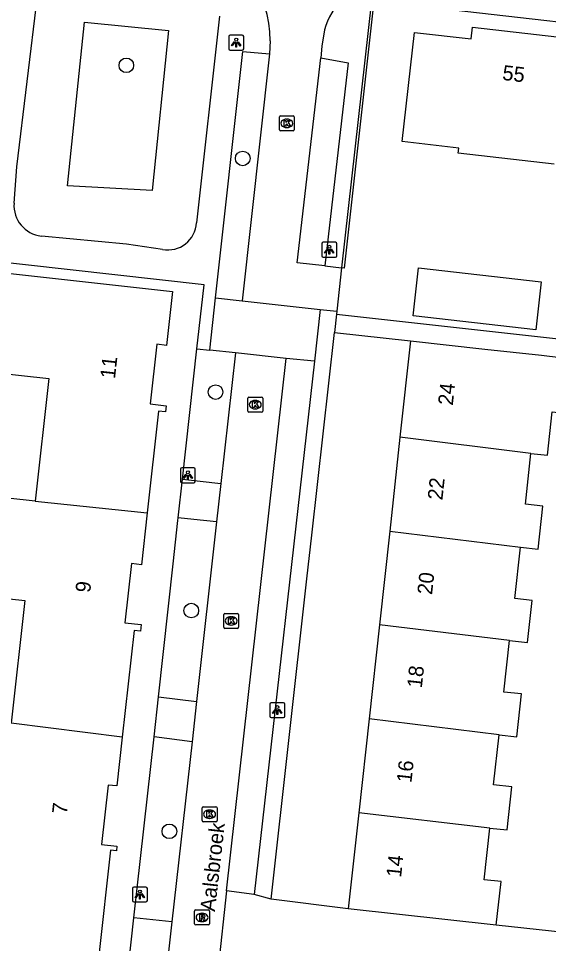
# Model space of a CAD drawing. Extents: x 162082 to 163393, y 388091 to 388632.
# Drawn here: x 162731.2 to 162766.7, y 388405.2 to 388467.1 of the extents above; entities that cross this region are included whole.
import ezdxf

# ---------------------------------------------------------------- set-up
doc = ezdxf.new("R2010")
doc.units = 0
for name, color, linetype in [('IMGEO_Boom', 7, 'Continuous'), ('IMGEO_Groenvoorziening', 7, 'Continuous'), ('IMGEO_Kolk', 7, 'Continuous'), ('IMGEO_Lichtpunt', 7, 'Continuous'), ('IMGEO_Muur', 7, 'Continuous'), ('IMGEO_Openbare_ruimte_label', 7, 'Continuous'), ('IMGEO_Pand', 7, 'Continuous'), ('IMGEO_Pand_nummerreeks', 7, 'Continuous'), ('IMGEO_Parkeervlak_open', 7, 'Continuous'), ('IMGEO_Rijbaan_lokaal_open', 7, 'Continuous'), ('IMGEO_Rioolput', 7, 'Continuous'), ('IMGEO_Voetpad_open', 7, 'Continuous')]:
    doc.layers.add(name, color=color, linetype=linetype)

msp = doc.modelspace()

# ---------------------------------------------------------------- linework, layer by layer
at = {"layer": 'IMGEO_Boom'}
for centre in [(162738.42, 388463.974), (162746.201, 388457.743), (162744.384, 388442.11), (162742.763, 388427.492), (162741.297, 388412.72)]:
    msp.add_circle(centre, 0.489, dxfattribs=at)
at = {"layer": 'IMGEO_Groenvoorziening'}
msp.add_lwpolyline([(162740.143, 388455.611), (162734.477, 388455.915), (162735.618, 388466.871), (162741.231, 388466.298), (162740.143, 388455.611)], dxfattribs=at)
at = {"layer": 'IMGEO_Kolk'}
for p, q in [((162748.652, 388459.668), (162748.652, 388460.52)), ((162748.727, 388460.594), (162749.579, 388460.594)), ((162749.14, 388460.374), (162749.165, 388460.374)), ((162749.653, 388460.52), (162749.653, 388459.668)), ((162749.579, 388459.594), (162748.727, 388459.594)), ((162749.163, 388459.814), (162749.138, 388459.814)), ((162746.539, 388440.845), (162746.539, 388441.697)), ((162746.614, 388441.771), (162747.466, 388441.771)), ((162747.027, 388441.551), (162747.052, 388441.551)), ((162747.54, 388441.697), (162747.54, 388440.845)), ((162747.05, 388440.991), (162747.025, 388440.991)), ((162747.466, 388440.771), (162746.614, 388440.771)), ((162744.929, 388426.374), (162744.929, 388427.226)), ((162745.004, 388427.3), (162745.856, 388427.3)), ((162745.93, 388427.226), (162745.93, 388426.374)), ((162745.417, 388427.08), (162745.442, 388427.08)), ((162745.856, 388426.3), (162745.004, 388426.3)), ((162745.44, 388426.52), (162745.415, 388426.52)), ((162743.483, 388413.437), (162743.483, 388414.289)), ((162743.558, 388414.363), (162744.41, 388414.363)), ((162744.484, 388414.289), (162744.484, 388413.437)), ((162743.994, 388413.583), (162743.969, 388413.583)), ((162743.971, 388414.143), (162743.996, 388414.143)), ((162744.41, 388413.363), (162743.558, 388413.363))]:
    msp.add_line(p, q, dxfattribs=at)
for points in [[(162748.652, 388459.668), (162748.652, 388460.52)], [(162748.727, 388460.594), (162749.579, 388460.594)], [(162748.973, 388460.294), (162749.096, 388460.294), (162749.096, 388460.143), (162749.226, 388460.294), (162749.39, 388460.294), (162749.244, 388460.143), (162749.397, 388459.894), (162749.245, 388459.894), (162749.16, 388460.058), (162749.096, 388459.991), (162749.096, 388459.894), (162748.973, 388459.894), (162748.973, 388460.294)], [(162749.653, 388460.52), (162749.653, 388459.668)], [(162749.579, 388459.594), (162748.727, 388459.594)], [(162746.539, 388440.845), (162746.539, 388441.697)], [(162746.614, 388441.771), (162747.466, 388441.771)], [(162746.86, 388441.471), (162746.983, 388441.471), (162746.983, 388441.32), (162747.113, 388441.471), (162747.277, 388441.471), (162747.131, 388441.32), (162747.284, 388441.071), (162747.132, 388441.071), (162747.047, 388441.235), (162746.983, 388441.168), (162746.983, 388441.071), (162746.86, 388441.071), (162746.86, 388441.471)], [(162747.54, 388441.697), (162747.54, 388440.845)], [(162747.466, 388440.771), (162746.614, 388440.771)], [(162744.929, 388426.374), (162744.929, 388427.226)], [(162745.004, 388427.3), (162745.856, 388427.3)], [(162745.93, 388427.226), (162745.93, 388426.374)], [(162745.25, 388427), (162745.373, 388427), (162745.373, 388426.849), (162745.503, 388427), (162745.667, 388427), (162745.521, 388426.849), (162745.674, 388426.6), (162745.522, 388426.6), (162745.437, 388426.764), (162745.373, 388426.697), (162745.373, 388426.6), (162745.25, 388426.6), (162745.25, 388427)], [(162745.856, 388426.3), (162745.004, 388426.3)], [(162743.483, 388413.437), (162743.483, 388414.289)], [(162743.558, 388414.363), (162744.41, 388414.363)], [(162744.484, 388414.289), (162744.484, 388413.437)], [(162743.804, 388414.063), (162743.927, 388414.063), (162743.927, 388413.912), (162744.057, 388414.063), (162744.221, 388414.063), (162744.075, 388413.912), (162744.228, 388413.663), (162744.076, 388413.663), (162743.991, 388413.827), (162743.927, 388413.76), (162743.927, 388413.663), (162743.804, 388413.663), (162743.804, 388414.063)], [(162744.41, 388413.363), (162743.558, 388413.363)]]:
    msp.add_lwpolyline(points, dxfattribs=at)
for centre, start, end in [((162748.729, 388460.518), 91.55205, 178.44795), ((162748.729, 388460.518), 91.55205, 178.44795), ((162749.577, 388460.518), 1.55205, 88.44795), ((162749.577, 388460.518), 1.55205, 88.44795), ((162748.729, 388459.67), 181.55205, 268.44795), ((162748.729, 388459.67), 181.55205, 268.44795), ((162749.577, 388459.67), 271.55205, 358.44795), ((162749.577, 388459.67), 271.55205, 358.44795), ((162746.616, 388441.695), 91.55205, 178.44795), ((162746.616, 388441.695), 91.55205, 178.44795), ((162747.464, 388441.695), 1.55205, 88.44795), ((162747.464, 388441.695), 1.55205, 88.44795), ((162746.616, 388440.847), 181.55205, 268.44795), ((162746.616, 388440.847), 181.55205, 268.44795), ((162747.464, 388440.847), 271.55205, 358.44795), ((162747.464, 388440.847), 271.55205, 358.44795), ((162745.006, 388427.224), 91.55205, 178.44795), ((162745.006, 388427.224), 91.55205, 178.44795), ((162745.854, 388427.224), 1.55205, 88.44795), ((162745.854, 388427.224), 1.55205, 88.44795), ((162745.006, 388426.376), 181.55205, 268.44795), ((162745.006, 388426.376), 181.55205, 268.44795), ((162745.854, 388426.376), 271.55205, 358.44795), ((162745.854, 388426.376), 271.55205, 358.44795), ((162743.56, 388414.287), 91.55205, 178.44795), ((162743.56, 388414.287), 91.55205, 178.44795), ((162744.408, 388414.287), 1.55205, 88.44795), ((162744.408, 388414.287), 1.55205, 88.44795), ((162743.56, 388413.439), 181.55205, 268.44795), ((162743.56, 388413.439), 181.55205, 268.44795), ((162744.408, 388413.439), 271.55205, 358.44795), ((162744.408, 388413.439), 271.55205, 358.44795)]:
    msp.add_arc(centre, 0.0765, start, end, dxfattribs=at)
for centre, major_axis, ratio, start_param, end_param in [((162749.139, 388460.094), (-0.387, 0.002), 0.722429, 4.712389, 7.853982), ((162749.164, 388460.094), (-0.39, 0.002), 0.717154, 1.570796, 4.712389), ((162747.026, 388441.271), (-0.387, 0.002), 0.722429, 4.712389, 7.853982), ((162747.051, 388441.271), (-0.39, 0.002), 0.717154, 1.570796, 4.712389), ((162745.416, 388426.8), (-0.387, 0.002), 0.722429, 4.712389, 7.853982), ((162745.441, 388426.8), (-0.39, 0.002), 0.717154, 1.570796, 4.712389), ((162743.97, 388413.863), (-0.387, 0.002), 0.722429, 4.712389, 7.853982), ((162743.995, 388413.863), (-0.39, 0.002), 0.717154, 1.570796, 4.712389)]:
    msp.add_ellipse(centre, major_axis=major_axis, ratio=ratio, start_param=start_param, end_param=end_param, dxfattribs=at)
at = {"layer": 'IMGEO_Lichtpunt'}
for p, q in [((162745.271, 388465.896), (162745.271, 388465.089)), ((162745.271, 388465.896), (162745.271, 388465.089)), ((162746.173, 388465.991), (162745.365, 388465.991)), ((162746.173, 388465.991), (162745.365, 388465.991)), ((162746.267, 388465.089), (162746.267, 388465.896)), ((162746.267, 388465.089), (162746.267, 388465.896)), ((162745.365, 388464.995), (162746.173, 388464.995)), ((162745.365, 388464.995), (162746.173, 388464.995)), ((162751.496, 388452.038), (162751.496, 388451.231)), ((162751.496, 388452.038), (162751.496, 388451.231)), ((162752.398, 388452.133), (162751.59, 388452.133)), ((162752.398, 388452.133), (162751.59, 388452.133)), ((162752.492, 388451.231), (162752.492, 388452.038)), ((162752.492, 388451.231), (162752.492, 388452.038)), ((162751.59, 388451.137), (162752.398, 388451.137)), ((162751.59, 388451.137), (162752.398, 388451.137)), ((162742.035, 388436.947), (162742.035, 388436.14)), ((162742.035, 388436.947), (162742.035, 388436.14)), ((162742.937, 388437.042), (162742.129, 388437.042)), ((162742.937, 388437.042), (162742.129, 388437.042)), ((162743.031, 388436.14), (162743.031, 388436.947)), ((162743.031, 388436.14), (162743.031, 388436.947)), ((162742.129, 388436.046), (162742.937, 388436.046)), ((162742.129, 388436.046), (162742.937, 388436.046)), ((162748.018, 388421.233), (162748.018, 388420.426)), ((162748.018, 388421.233), (162748.018, 388420.426)), ((162748.92, 388421.328), (162748.112, 388421.328)), ((162748.92, 388421.328), (162748.112, 388421.328)), ((162749.014, 388420.426), (162749.014, 388421.233)), ((162749.014, 388420.426), (162749.014, 388421.233)), ((162748.112, 388420.332), (162748.92, 388420.332)), ((162748.112, 388420.332), (162748.92, 388420.332)), ((162738.828, 388408.894), (162738.828, 388408.087)), ((162738.828, 388408.894), (162738.828, 388408.087)), ((162739.73, 388408.989), (162738.922, 388408.989)), ((162739.73, 388408.989), (162738.922, 388408.989)), ((162739.824, 388408.087), (162739.824, 388408.894)), ((162739.824, 388408.087), (162739.824, 388408.894)), ((162738.922, 388407.993), (162739.73, 388407.993)), ((162738.922, 388407.993), (162739.73, 388407.993))]:
    msp.add_line(p, q, dxfattribs=at)
for points in [[(162745.645, 388465.56), (162745.684, 388465.532), (162745.496, 388465.27), (162745.458, 388465.297), (162745.645, 388465.56)], [(162745.747, 388465.512), (162745.794, 388465.512), (162745.794, 388465.19), (162745.747, 388465.19), (162745.747, 388465.512)], [(162745.857, 388465.532), (162745.895, 388465.559), (162746.082, 388465.297), (162746.043, 388465.269), (162745.857, 388465.532)], [(162751.87, 388451.702), (162751.909, 388451.674), (162751.721, 388451.412), (162751.683, 388451.439), (162751.87, 388451.702)], [(162751.972, 388451.654), (162752.019, 388451.654), (162752.019, 388451.332), (162751.972, 388451.332), (162751.972, 388451.654)], [(162752.082, 388451.674), (162752.12, 388451.701), (162752.307, 388451.439), (162752.268, 388451.411), (162752.082, 388451.674)], [(162742.409, 388436.611), (162742.448, 388436.583), (162742.26, 388436.321), (162742.222, 388436.348), (162742.409, 388436.611)], [(162742.511, 388436.563), (162742.558, 388436.563), (162742.558, 388436.241), (162742.511, 388436.241), (162742.511, 388436.563)], [(162742.621, 388436.583), (162742.659, 388436.61), (162742.846, 388436.348), (162742.807, 388436.32), (162742.621, 388436.583)], [(162748.392, 388420.897), (162748.431, 388420.869), (162748.243, 388420.607), (162748.205, 388420.634), (162748.392, 388420.897)], [(162748.494, 388420.849), (162748.541, 388420.849), (162748.541, 388420.527), (162748.494, 388420.527), (162748.494, 388420.849)], [(162748.604, 388420.869), (162748.642, 388420.896), (162748.829, 388420.634), (162748.79, 388420.606), (162748.604, 388420.869)], [(162739.202, 388408.558), (162739.241, 388408.53), (162739.053, 388408.268), (162739.015, 388408.295), (162739.202, 388408.558)], [(162739.304, 388408.51), (162739.351, 388408.51), (162739.351, 388408.188), (162739.304, 388408.188), (162739.304, 388408.51)], [(162739.414, 388408.53), (162739.452, 388408.557), (162739.639, 388408.295), (162739.6, 388408.267), (162739.414, 388408.53)]]:
    msp.add_lwpolyline(points, dxfattribs=at)
for centre in [(162745.77, 388465.694), (162751.995, 388451.836), (162742.534, 388436.745), (162748.517, 388421.031), (162739.327, 388408.692)]:
    msp.add_circle(centre, 0.0994, dxfattribs=at)
for centre, start, end in [((162745.365, 388465.896), 90, 180), ((162745.365, 388465.896), 90, 180), ((162746.173, 388465.896), 0, 90), ((162746.173, 388465.896), 0, 90), ((162745.365, 388465.089), 180, 270), ((162745.365, 388465.089), 180, 270), ((162746.173, 388465.089), 270, 0), ((162746.173, 388465.089), 270, 360), ((162751.59, 388452.038), 90, 180), ((162751.59, 388452.038), 90, 180), ((162752.398, 388452.038), 0, 90), ((162752.398, 388452.038), 0, 90), ((162751.59, 388451.231), 180, 270), ((162751.59, 388451.231), 180, 270), ((162752.398, 388451.231), 270, 0), ((162752.398, 388451.231), 270, 360), ((162742.129, 388436.947), 90, 180), ((162742.129, 388436.947), 90, 180), ((162742.937, 388436.947), 0, 90), ((162742.937, 388436.947), 0, 90), ((162742.129, 388436.14), 180, 270), ((162742.129, 388436.14), 180, 270), ((162742.937, 388436.14), 270, 0), ((162742.937, 388436.14), 270, 360), ((162748.112, 388421.233), 90, 180), ((162748.112, 388421.233), 90, 180), ((162748.92, 388421.233), 0, 90), ((162748.92, 388421.233), 0, 90), ((162748.112, 388420.426), 180, 270), ((162748.112, 388420.426), 180, 270), ((162748.92, 388420.426), 270, 0), ((162748.92, 388420.426), 270, 360), ((162738.922, 388408.894), 90, 180), ((162738.922, 388408.894), 90, 180), ((162739.73, 388408.894), 0, 90), ((162739.73, 388408.894), 0, 90), ((162738.922, 388408.087), 180, 270), ((162738.922, 388408.087), 180, 270), ((162739.73, 388408.087), 270, 0), ((162739.73, 388408.087), 270, 360)]:
    msp.add_arc(centre, 0.0946, start, end, dxfattribs=at)
at = {"layer": 'IMGEO_Muur'}
for points in [[(162753, 388450.4), (162754.989, 388468.267)], [(162753, 388450.4), (162752.819, 388450.424)]]:
    msp.add_lwpolyline(points, dxfattribs=at)
at = {"layer": 'IMGEO_Pand'}
for points in [[(162767.038, 388457.364), (162760.618, 388458.092), (162760.657, 388458.438), (162756.873, 388458.868), (162757.701, 388466.172), (162761.485, 388465.742), (162761.574, 388466.526), (162767.993, 388465.799)], [(162726.838, 388450.464), (162741.502, 388448.844), (162741.103, 388445.238), (162740.452, 388445.31), (162740.011, 388441.317), (162741.082, 388441.198), (162741.037, 388440.791), (162740.565, 388440.843), (162739.813, 388434.041)], [(162765.806, 388446.287), (162757.603, 388447.222), (162757.967, 388450.415), (162766.17, 388449.479), (162765.806, 388446.287)], [(162757.425, 388445.531), (162756.72, 388439.096)], [(162757.425, 388445.531), (162762.396, 388444.987), (162766.191, 388444.571), (162768.556, 388444.288)], [(162765.477, 388438.002), (162766.581, 388437.882), (162766.9, 388440.79), (162768.157, 388440.652), (162768.556, 388444.288)], [(162726.103, 388443.807), (162733.232, 388443.021), (162732.327, 388434.81)], [(162756.72, 388439.096), (162756.032, 388432.811)], [(162765.477, 388438.002), (162756.72, 388439.096)], [(162764.78, 388431.731), (162765.951, 388431.603), (162766.266, 388434.478), (162765.105, 388434.605), (162765.477, 388438.002)], [(162732.327, 388434.81), (162725.197, 388435.596)], [(162732.327, 388434.81), (162739.813, 388434.041)], [(162739.813, 388434.041), (162739.429, 388430.561), (162738.754, 388430.636), (162738.316, 388426.674), (162739.422, 388426.552), (162739.373, 388426.112), (162738.938, 388426.16), (162738.15, 388419.032)], [(162756.032, 388432.811), (162755.344, 388426.527)], [(162756.032, 388432.811), (162764.78, 388431.731)], [(162764.035, 388425.491), (162765.245, 388425.359), (162765.553, 388428.171), (162764.404, 388428.296), (162764.78, 388431.731)], [(162724.464, 388428.951), (162731.623, 388428.162), (162730.717, 388419.949)], [(162755.344, 388426.527), (162754.656, 388420.242)], [(162764.035, 388425.491), (162755.344, 388426.527)], [(162763.347, 388419.175), (162764.537, 388419.045), (162764.851, 388421.912), (162763.657, 388422.042), (162764.035, 388425.491)], [(162738.15, 388419.032), (162730.717, 388419.949)], [(162754.656, 388420.242), (162753.968, 388413.959)], [(162763.347, 388419.175), (162754.656, 388420.242)], [(162762.728, 388412.937), (162763.883, 388412.811), (162764.199, 388415.7), (162762.981, 388415.834), (162763.347, 388419.175)], [(162738.15, 388419.032), (162737.788, 388415.755), (162737.194, 388415.82), (162736.754, 388411.84), (162737.789, 388411.725), (162737.755, 388411.42), (162737.366, 388411.463), (162736.588, 388404.423)], [(162753.968, 388413.959), (162753.263, 388407.524)], [(162762.728, 388412.937), (162753.968, 388413.959)], [(162763.163, 388406.44), (162763.482, 388409.36), (162762.35, 388409.484), (162762.728, 388412.937)], [(162763.163, 388406.44), (162753.263, 388407.524)]]:
    msp.add_lwpolyline(points, dxfattribs=at)
at = {"layer": 'IMGEO_Parkeervlak_open'}
for points in [[(162742.178, 388436.295), (162743.142, 388445.011)], [(162740.566, 388421.72), (162741.549, 388430.609), (162741.871, 388433.521), (162741.891, 388433.703)], [(162738.932, 388406.935), (162740.271, 388419.048)], [(162737.31, 388392.268), (162738.932, 388406.935)], [(162741.47, 388406.664), (162738.932, 388406.935)]]:
    msp.add_lwpolyline(points, dxfattribs=at)
at = {"layer": 'IMGEO_Rijbaan_lokaal_open'}
for points in [[(162751.667, 388466.351), (162751.485, 388465.253), (162751.417, 388464.467)], [(162748.03, 388465.621), (162748.001, 388464.745)], [(162748.001, 388464.745), (162746.159, 388448.212)], [(162751.688, 388450.549), (162749.84, 388450.761), (162751.417, 388464.467)], [(162751.688, 388450.549), (162752.819, 388450.424)], [(162752.819, 388450.424), (162752.495, 388447.521)], [(162744.008, 388444.916), (162744.393, 388448.409)], [(162744.393, 388448.409), (162746.159, 388448.212)], [(162746.159, 388448.212), (162751.39, 388447.629)], [(162751.39, 388447.629), (162750.996, 388444.188)], [(162751.39, 388447.629), (162752.495, 388447.521)], [(162745.718, 388444.728), (162744.008, 388444.916)], [(162745.718, 388444.728), (162744.736, 388436.005)], [(162749.103, 388444.358), (162745.718, 388444.728)], [(162745.123, 388408.74), (162749.103, 388444.358)], [(162750.996, 388444.188), (162749.103, 388444.358)], [(162744.736, 388436.005), (162744.442, 388433.419)], [(162744.442, 388433.419), (162743.122, 388421.404)], [(162743.122, 388421.404), (162742.813, 388418.706)], [(162742.813, 388418.706), (162741.47, 388406.664)], [(162745.123, 388408.74), (162744.551, 388403.561), (162747.574, 388403.217)], [(162741.47, 388406.664), (162739.839, 388391.98)]]:
    msp.add_lwpolyline(points, dxfattribs=at)
for centre, radius, start, end in [((162741.455, 388465.781), 6.577, 358.60653, 79.02287), ((162757.338, 388464.596), 5.936, 138.64312, 162.79966)]:
    msp.add_arc(centre, radius, start, end, dxfattribs=at)
at = {"layer": 'IMGEO_Rioolput'}
for p, q in [((162742.985, 388406.535), (162742.985, 388407.387)), ((162743.06, 388407.461), (162743.912, 388407.461)), ((162743.986, 388407.387), (162743.986, 388406.535)), ((162743.473, 388407.241), (162743.498, 388407.241)), ((162743.912, 388406.461), (162743.06, 388406.461)), ((162743.496, 388406.681), (162743.471, 388406.681))]:
    msp.add_line(p, q, dxfattribs=at)
for points in [[(162742.985, 388406.535), (162742.985, 388407.387)], [(162743.06, 388407.461), (162743.912, 388407.461)], [(162743.986, 388407.387), (162743.986, 388406.535)], [(162743.574, 388407.159), (162743.322, 388407.161), (162743.322, 388406.761)], [(162743.322, 388406.761), (162743.446, 388406.761), (162743.446, 388406.923), (162743.457, 388406.923)], [(162743.5, 388407.08), (162743.446, 388407.08), (162743.446, 388406.999)], [(162743.446, 388406.999), (162743.498, 388406.999)], [(162743.504, 388406.894), (162743.575, 388406.761), (162743.715, 388406.761), (162743.65, 388406.887)], [(162743.912, 388406.461), (162743.06, 388406.461)]]:
    msp.add_lwpolyline(points, dxfattribs=at)
for centre, radius, start, end in [((162743.062, 388407.385), 0.0765, 91.55205, 178.44795), ((162743.062, 388407.385), 0.0765, 91.55205, 178.44795), ((162743.91, 388407.385), 0.0765, 1.55205, 88.44795), ((162743.91, 388407.385), 0.0765, 1.55205, 88.44795), ((162743.456, 388406.87), 0.0533, 26.02933, 88.69889), ((162743.482, 388407.188), 0.19, 274.7715, 282.96867), ((162743.506, 388406.984), 0.0964, 77.00612, 93.18647), ((162743.52, 388407.041), 0.0378, 276.66336, 79.67722), ((162743.573, 388407.049), 0.109, 350.36119, 89.41601), ((162743.571, 388407.049), 0.112, 277.58423, 350.98172), ((162743.555, 388406.834), 0.108, 29.51342, 73.79051), ((162743.062, 388406.537), 0.0765, 181.55205, 268.44795), ((162743.062, 388406.537), 0.0765, 181.55205, 268.44795), ((162743.91, 388406.537), 0.0765, 271.55205, 358.44795), ((162743.91, 388406.537), 0.0765, 271.55205, 358.44795)]:
    msp.add_arc(centre, radius, start, end, dxfattribs=at)
for centre, major_axis, ratio, start_param, end_param in [((162743.472, 388406.961), (-0.387, 0.002), 0.722429, 4.712389, 7.853982), ((162743.497, 388406.961), (-0.39, 0.002), 0.717154, 1.570796, 4.712389)]:
    msp.add_ellipse(centre, major_axis=major_axis, ratio=ratio, start_param=start_param, end_param=end_param, dxfattribs=at)
at = {"layer": 'IMGEO_Voetpad_open'}
for points in [[(162730.907, 388454.753), (162731.101, 388457.179), (162732.481, 388468.63)], [(162754.811, 388468.287), (162752.819, 388450.424)], [(162826.615, 388460.114), (162754.989, 388468.267), (162754.811, 388468.287)], [(162744.648, 388467.27), (162743.108, 388453.442)], [(162744.393, 388448.409), (162746.211, 388464.901), (162748.001, 388464.745)], [(162751.417, 388464.467), (162753.248, 388464.142), (162751.688, 388450.549)], [(162743.142, 388445.011), (162743.528, 388448.505), (162743.614, 388449.283), (162728.669, 388450.964), (162710.527, 388452.819), (162710.306, 388452.845)], [(162740.844, 388451.657), (162738.432, 388452.004), (162732.737, 388452.549)], [(162752.474, 388447.328), (162752.335, 388446.089)], [(162752.495, 388447.521), (162752.474, 388447.328)], [(162752.474, 388447.328), (162767.721, 388445.635)], [(162748.108, 388408.183), (162750.499, 388429.622), (162750.824, 388432.533), (162752.335, 388446.089)], [(162752.335, 388446.089), (162757.425, 388445.531)], [(162743.142, 388445.011), (162744.008, 388444.916)], [(162750.996, 388444.188), (162746.972, 388408.503)], [(162741.891, 388433.703), (162742.178, 388436.295)], [(162742.178, 388436.295), (162744.736, 388436.005)], [(162744.442, 388433.419), (162742.938, 388433.587), (162741.891, 388433.703)], [(162740.271, 388419.048), (162740.566, 388421.72)], [(162740.566, 388421.72), (162743.122, 388421.404)], [(162742.813, 388418.706), (162740.271, 388419.048)], [(162746.972, 388408.503), (162745.123, 388408.74)], [(162748.108, 388408.183), (162746.972, 388408.503)], [(162753.263, 388407.524), (162748.108, 388408.183)], [(162772.4, 388405.427), (162763.163, 388406.44)]]:
    msp.add_lwpolyline(points, dxfattribs=at)
for centre, radius, start, end in [((162732.971, 388454.605), 2.069, 175.89562, 263.51066), ((162741.195, 388453.54), 1.916, 259.44724, 357.0592)]:
    msp.add_arc(centre, radius, start, end, dxfattribs=at)

# ---------------------------------------------------------------- texts
at = {"layer": 'IMGEO_Openbare_ruimte_label'}
msp.add_text('Aalsbroek', height=1, rotation=83.57125, dxfattribs=at).set_placement((162744.346, 388407.322))
at = {"layer": 'IMGEO_Pand_nummerreeks'}
for s, rotation, p in [('55', 353.53462, (162763.532, 388463.003)), ('11', 83.69761, (162737.659, 388442.973)), ('24', 83.75066, (162760.249, 388441.186)), ('22', 83.75066, (162759.554, 388434.849)), ('20', 83.75066, (162758.862, 388428.519)), ('9', 83.69156, (162736, 388428.658)), ('18', 83.75066, (162758.178, 388422.276)), ('16', 83.75066, (162757.484, 388415.938)), ('7', 83.69141, (162734.439, 388413.833)), ('14', 83.75066, (162756.791, 388409.604))]:
    msp.add_text(s, height=1, rotation=rotation, dxfattribs=at).set_placement(p)

doc.saveas('drawing.dxf')
